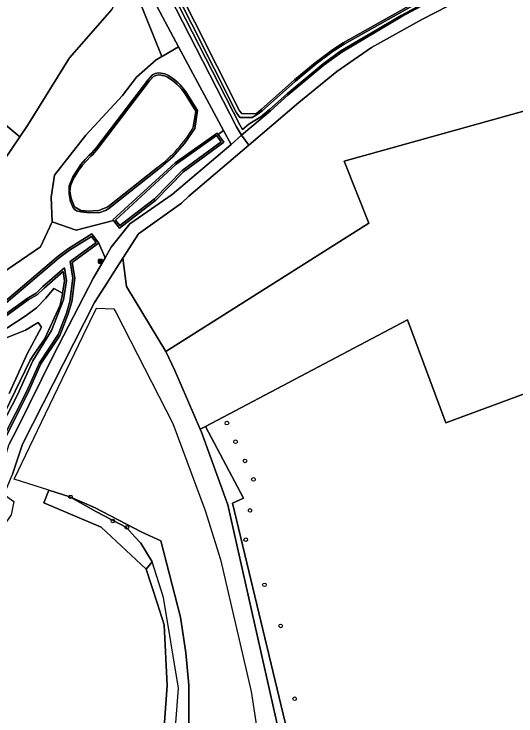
# Model space of a CAD drawing. Extents: x 162396 to 163643, y 386452 to 387406.
# Drawn here: x 163086.2 to 163222.4, y 387046.4 to 387236.8 of the extents above; entities that cross this region are included whole.
import ezdxf

# ---------------------------------------------------------------- set-up
doc = ezdxf.new("R2010")
doc.units = 0
for name, color, linetype in [('IMGEO_Bank', 7, 'Continuous'), ('IMGEO_Boom', 7, 'Continuous'), ('IMGEO_Bouwland', 7, 'Continuous'), ('IMGEO_Grasland_agrarisch', 7, 'Continuous'), ('IMGEO_Grasland_overig', 7, 'Continuous'), ('IMGEO_Groenvoorziening', 7, 'Continuous'), ('IMGEO_Hek', 7, 'Continuous'), ('IMGEO_Loofbos', 7, 'Continuous'), ('IMGEO_Meer_plas_ven_vijver', 7, 'Continuous'), ('IMGEO_Oever', 7, 'Continuous'), ('IMGEO_Waterloop', 7, 'Continuous')]:
    doc.layers.add(name, color=color, linetype=linetype)

msp = doc.modelspace()

# ---------------------------------------------------------------- linework, layer by layer
at = {"layer": 'IMGEO_Bank'}
for p, q in [((163109.05, 387169.31), (163109.05, 387170.16)), ((163109.05, 387170.16), (163109.05, 387169.31)), ((163109.13, 387170.24), (163109.97, 387170.24)), ((163109.97, 387170.24), (163109.13, 387170.24)), ((163109.98, 387169.24), (163109.14, 387169.24)), ((163109.14, 387169.24), (163109.98, 387169.24)), ((163109.36, 387169.75), (163109.36, 387169.85)), ((163109.75, 387169.64), (163109.36, 387169.64)), ((163109.4, 387169.85), (163109.4, 387169.75)), ((163109.69, 387169.86), (163109.41, 387169.86)), ((163109.41, 387169.74), (163109.69, 387169.74)), ((163109.7, 387169.75), (163109.7, 387169.85)), ((163109.74, 387169.85), (163109.74, 387169.75)), ((163110.05, 387170.17), (163110.05, 387169.32)), ((163110.05, 387169.32), (163110.05, 387170.17))]:
    msp.add_line(p, q, dxfattribs=at)
for points in [[(163109.3, 387169.64), (163109.16, 387169.64), (163109.27, 387169.74), (163109.35, 387169.74)], [(163109.35, 387169.86), (163109.27, 387169.86), (163109.27, 387170.02), (163109.83, 387170.02), (163109.83, 387169.86), (163109.75, 387169.86)], [(163109.35, 387169.63), (163109.35, 387169.42), (163109.31, 387169.42), (163109.31, 387169.63)], [(163109.75, 387169.74), (163109.83, 387169.74), (163109.94, 387169.64), (163109.81, 387169.64)], [(163109.8, 387169.63), (163109.8, 387169.42), (163109.76, 387169.42), (163109.76, 387169.63)]]:
    msp.add_lwpolyline(points, dxfattribs=at)
for centre, radius, start, end in [((163109.13, 387170.16), 0.0779, 92.4484, 184.2845), ((163109.13, 387170.16), 0.0779, 92.4484, 184.2845), ((163109.13, 387169.32), 0.0779, 182.4484, 274.2845), ((163109.13, 387169.32), 0.0779, 182.4484, 274.2845), ((163109.3, 387169.63), 0.00671, 2.8957, 87.1043), ((163109.35, 387169.85), 0.00671, 2.8957, 87.1043), ((163109.35, 387169.75), 0.00671, 272.8957, 357.1043), ((163109.36, 387169.63), 0.00671, 92.8957, 177.1043), ((163109.41, 387169.85), 0.00671, 92.8957, 177.1043), ((163109.41, 387169.75), 0.00671, 182.8957, 267.1043), ((163109.69, 387169.85), 0.00671, 2.8957, 87.1043), ((163109.69, 387169.75), 0.00671, 272.8957, 357.1043), ((163109.75, 387169.85), 0.00671, 92.8957, 177.1043), ((163109.75, 387169.75), 0.00671, 182.8957, 267.1043), ((163109.75, 387169.63), 0.00671, 2.8957, 87.1043), ((163109.81, 387169.63), 0.00671, 92.8957, 177.1043), ((163109.97, 387170.16), 0.0779, 2.4484, 94.2845), ((163109.97, 387170.16), 0.0779, 2.4484, 94.2845), ((163109.97, 387169.32), 0.0779, 272.4484, 4.2845), ((163109.97, 387169.32), 0.0779, 272.4484, 4.2845)]:
    msp.add_arc(centre, radius, start, end, dxfattribs=at)
at = {"layer": 'IMGEO_Boom'}
for centre in [(163143.95, 387125.84), (163146.29, 387120.78), (163148.86, 387115.57), (163151.15, 387110.55), (163101.46, 387105.84), (163150.22, 387102.14), (163112.98, 387099.29), (163116.79, 387097.53), (163149.06, 387094.21), (163154.14, 387081.96), (163158.54, 387070.83), (163162.35, 387051.05)]:
    msp.add_circle(centre, 0.489, dxfattribs=at)
at = {"layer": 'IMGEO_Bouwland'}
msp.add_lwpolyline([(163084.85, 387133.86), (163089.75, 387144.61), (163093.61, 387151.88), (163092.69, 387153.1), (163089.29, 387151.06), (163079.68, 387147.21)], dxfattribs=at)
at = {"layer": 'IMGEO_Grasland_agrarisch'}
for points in [[(163158.89, 387038.58), (163144.21, 387103.69), (163137.07, 387123.4), (163136.73, 387124.18), (163129.85, 387140.08), (163127.39, 387145.22), (163116.66, 387162.86), (163115.69, 387170.56), (163113.26, 387166.76), (163111.44, 387163.91), (163108.01, 387158.54), (163088.48, 387120.09), (163085.7, 387112.02), (163085.25, 387110.95), (163083.71, 387107.27), (163083.25, 387106.66), (163086.14, 387104.61), (163085.35, 387100.97), (163080.43, 387093.89), (163072.3, 387076.74), (163068.79, 387066.95), (163064.02, 387052.42), (163061.17, 387042.86)], [(163125.91, 387029.8), (163127.74, 387054.66), (163126.88, 387071.1), (163124.98, 387077.06), (163122.06, 387086.22), (163109.8, 387097.57), (163094.22, 387104.2), (163095.57, 387107.67), (163101.34, 387105.84), (163107.97, 387102.93), (163120.88, 387096.23), (163126.02, 387093.89), (163131.35, 387073.21), (163132.76, 387063.52), (163133.62, 387054.72), (163133.62, 387049.5), (163133.62, 387043.54)]]:
    msp.add_lwpolyline(points, dxfattribs=at)
at = {"layer": 'IMGEO_Grasland_overig'}
msp.add_lwpolyline([(163267.27, 387277.12), (163267.28, 387275.86), (163265.32, 387275.46), (163238.52, 387259.18), (163234.21, 387257.16), (163223.88, 387253.31), (163206.15, 387244.05), (163191.43, 387236.1), (163175.12, 387226.5), (163170.31, 387222.98), (163160.59, 387214.89), (163155.76, 387210.58), (163147.94, 387203.91), (163149.89, 387201.24), (163163.45, 387212.76), (163173.78, 387221.25), (163183.19, 387227.71), (163196.89, 387235.33), (163214.51, 387244.47), (163236.07, 387255.12), (163268.92, 387272.81), (163268.31, 387277.27)], close=True, dxfattribs=at)
for points in [[(163097.9, 387274.26), (163101.14, 387269.97), (163112.21, 387261.16), (163115.37, 387255.86), (163116.68, 387253.66), (163120.57, 387247.13), (163130.85, 387227.95), (163143.06, 387205.17), (163145.06, 387201.44), (163147.94, 387203.91), (163146.53, 387206.21), (163117.43, 387263.12), (163115.35, 387262.47), (163109.94, 387267.98)], [(163112.71, 387238.03), (163101.23, 387224.91), (163089.82, 387206.56), (163087.72, 387203.49), (163081.04, 387193.72), (163076.39, 387186.65), (163063.21, 387169.36), (163065.43, 387168.55), (163067.23, 387167.9), (163067.39, 387167.82), (163069.22, 387165.78), (163072.91, 387159.73), (163093.32, 387173.63), (163096.51, 387180.45), (163096.21, 387187.13), (163097.1, 387193.08), (163105.67, 387203.91), (163115.6, 387214.66), (163119.36, 387219.68), (163124.7, 387224.36), (163126.3, 387225.3), (163115.11, 387252.95)], [(163085.7, 387112.02), (163088.48, 387120.09), (163108.01, 387158.54), (163111.44, 387163.91), (163113.26, 387166.76), (163115.69, 387170.56), (163119.93, 387177.21), (163131.63, 387185.49), (163133.59, 387187.39), (163149.89, 387201.24), (163147.94, 387203.91), (163145.06, 387201.44), (163129.13, 387187.85), (163117.55, 387179.85), (163112.54, 387173.54), (163110.9, 387170.71), (163107.72, 387165.22), (163096.91, 387144.23), (163087.05, 387124.26), (163084.85, 387120.12)]]:
    msp.add_lwpolyline(points, dxfattribs=at)
at = {"layer": 'IMGEO_Groenvoorziening'}
msp.add_lwpolyline([(163096.91, 387144.23), (163107.72, 387165.22), (163110.9, 387170.71), (163109.17, 387174.69), (163108.72, 387174.36), (163101.97, 387169.41), (163102.67, 387165.15), (163101.82, 387158.74), (163100.85, 387155.52), (163098.62, 387149.64), (163093.47, 387141.93), (163090.03, 387134.13), (163084.04, 387122.3), (163080.54, 387114.42), (163080.34, 387112.45), (163080.51, 387111.15), (163076.87, 387103.68), (163077.61, 387104.77), (163080.18, 387108.12), (163082.55, 387112.79), (163084.85, 387120.12), (163087.05, 387124.26)], close=True, dxfattribs=at)
at = {"layer": 'IMGEO_Hek'}
for points in [[(163104.96, 387149.64), (163108.52, 387157.02), (163113.27, 387156.86), (163113.93, 387155.77), (163129.29, 387125.73), (163138.05, 387102.13), (163142.24, 387088.84), (163150.52, 387053.04), (163152.02, 387043.63), (163151.96, 387035.99), (163151.55, 387030.77), (163150.26, 387026.22), (163144.26, 386996.54), (163141.14, 386985.05), (163140.03, 386979.45), (163139.22, 386968.72)], [(163086.18, 387110.65), (163094.7, 387128.35), (163104.96, 387149.64)], [(163126.71, 387016.07), (163129.18, 387032.79), (163130.81, 387053.97), (163126.72, 387078.55), (163123.62, 387088.17), (163120.58, 387093.22), (163118.96, 387095.01), (163116.66, 387097.53), (163108.58, 387101.76), (163101.34, 387105.84), (163086.18, 387110.65)]]:
    msp.add_lwpolyline(points, dxfattribs=at)
at = {"layer": 'IMGEO_Loofbos'}
for points in [[(163119.26, 387290.8), (163116.88, 387279.46), (163117.13, 387270.63), (163147.39, 387210.58), (163147.99, 387209.78), (163151.87, 387209.77), (163153.28, 387210.88), (163162.34, 387218.92), (163167.93, 387223.6), (163172.6, 387227.09), (163175.53, 387229.01), (163212.82, 387250), (163192.54, 387330.91), (163191.67, 387330.56), (163168.89, 387324.04), (163163.42, 387323.22), (163149.34, 387319.4), (163136.49, 387316.2)], [(163269.01, 387222.88), (163175.77, 387196.9), (163182.49, 387180.09), (163127.39, 387145.22), (163129.85, 387140.08), (163136.73, 387124.18), (163138.16, 387124.93), (163192.95, 387153.89), (163203.42, 387125.93), (163283.62, 387155.58)], [(163081.04, 387193.72), (163087.72, 387203.49), (163081.07, 387209.03)], [(163083.07, 387158.28), (163098.14, 387171.09), (163100.98, 387173.16), (163107.28, 387177.15), (163109.17, 387174.69), (163110.9, 387170.71), (163112.54, 387173.54), (163117.55, 387179.85), (163129.13, 387187.85), (163145.06, 387201.44), (163143.06, 387205.17), (163141.57, 387204.11), (163143.07, 387202.05), (163132.12, 387193.97), (163124.64, 387186.32), (163114.8, 387178.7), (163113.13, 387180.75), (163103.01, 387178.17), (163096.51, 387180.45), (163093.32, 387173.63), (163072.91, 387159.73)], [(163080.82, 387123.1), (163090.51, 387142.95), (163091.56, 387144.46), (163094.43, 387148.6), (163098.72, 387157.82), (163099.29, 387160.77), (163099.33, 387161.05), (163096.92, 387162.39), (163094.81, 387159.76), (163092.26, 387157.14), (163089.47, 387155.04), (163063.89, 387138.42)], [(163283.62, 387155.58), (163203.42, 387125.93), (163192.95, 387153.89), (163138.16, 387124.93), (163148.43, 387105.5), (163145.48, 387104.16), (163164.19, 387026.13), (163153.53, 386992.91), (163159.36, 386974.55), (163172.57, 386942.26), (163163.12, 386938.5), (163165.98, 386928.5), (163176.25, 386933.89), (163199.94, 386945.1), (163226.08, 386957.14)], [(163079.68, 387147.21), (163089.29, 387151.06), (163092.69, 387153.1), (163093.61, 387151.88), (163089.75, 387144.61), (163084.85, 387133.86)], [(163164.19, 387026.13), (163145.48, 387104.16), (163148.43, 387105.5), (163138.16, 387124.93), (163136.73, 387124.18), (163137.07, 387123.4), (163144.21, 387103.69), (163158.89, 387038.58)], [(163133.62, 387043.54), (163133.62, 387049.5), (163133.62, 387054.72), (163132.76, 387063.52), (163131.35, 387073.21), (163126.02, 387093.89), (163120.88, 387096.23), (163107.97, 387102.93), (163101.34, 387105.84), (163108.58, 387101.76), (163116.66, 387097.53), (163118.96, 387095.01), (163120.58, 387093.22), (163123.62, 387088.17), (163122.06, 387086.22), (163124.98, 387077.06), (163126.88, 387071.1), (163127.74, 387054.66), (163125.91, 387029.8)]]:
    msp.add_lwpolyline(points, dxfattribs=at)
for points in [[(163115.69, 387170.56), (163116.66, 387162.86), (163127.39, 387145.22), (163182.49, 387180.09), (163175.77, 387196.9), (163269.01, 387222.88), (163275.48, 387226.43), (163278.58, 387227.84), (163278.3, 387229.99), (163276.35, 387244.93), (163272.41, 387264.04), (163268.92, 387272.81), (163236.07, 387255.12), (163214.51, 387244.47), (163196.89, 387235.33), (163183.19, 387227.71), (163173.78, 387221.25), (163163.45, 387212.76), (163149.89, 387201.24), (163133.59, 387187.39), (163131.63, 387185.49), (163119.93, 387177.21)], [(163077.11, 387262.5), (163054.9, 387233.98), (163056.32, 387232.96), (163058.03, 387231.33), (163058.6, 387229.55), (163082.38, 387210.63), (163081.07, 387209.03), (163087.72, 387203.49), (163089.82, 387206.56), (163101.23, 387224.91), (163112.71, 387238.03), (163113.79, 387240.15), (163112.36, 387243.03), (163108.05, 387245.98), (163105.78, 387242.74), (163107.23, 387241.5), (163105.59, 387239.63), (163078.71, 387260.6), (163078.97, 387260.95)], [(163120.57, 387247.13), (163116.68, 387253.66), (163115.11, 387252.95), (163126.3, 387225.3), (163126.64, 387225.5), (163130.85, 387227.95)], [(163130.85, 387227.95), (163126.64, 387225.5), (163126.3, 387225.3), (163124.7, 387224.36), (163119.36, 387219.68), (163115.6, 387214.66), (163105.67, 387203.91), (163097.1, 387193.08), (163096.21, 387187.13), (163096.51, 387180.45), (163103.01, 387178.17), (163113.13, 387180.75), (163112.98, 387180.94), (163129.88, 387196.46), (163141.28, 387204.51), (163141.57, 387204.11), (163143.06, 387205.17)], [(163132.08, 387216.62), (163132.82, 387215.7), (163135.99, 387210.6), (163135.27, 387205.79), (163132.43, 387201.67), (163129.14, 387198.01), (163125.43, 387194.82), (163111.89, 387184.05), (163110.95, 387183.55), (163109.43, 387182.94), (163106.77, 387182.91), (163104.33, 387183.16), (163103.15, 387183.41), (163102.33, 387184.02), (163101.49, 387185.99), (163101.14, 387188.07), (163101.14, 387190.22), (163102.13, 387192.6), (163104.27, 387195.99), (163105.43, 387197.32), (163106.56, 387198.49), (163107.26, 387199.15), (163108.51, 387200.61), (163122.48, 387218.87), (163123.74, 387220.27), (163124.43, 387220.63), (163125.44, 387220.86), (163127.14, 387220.58), (163128.05, 387220.1), (163129.41, 387219.23), (163130.7, 387218.17), (163130.71, 387218.15), (163130.72, 387218.14), (163130.73, 387218.12), (163130.74, 387218.1), (163130.77, 387218.06), (163130.78, 387218.03), (163131.27, 387217.56)], [(163094.81, 387159.76), (163096.92, 387162.39), (163099.33, 387161.05), (163099.89, 387164.4), (163099.53, 387166.98), (163094.32, 387162.48), (163092.45, 387160.66), (163089.97, 387159.23), (163073.3, 387147.19), (163071.66, 387146.2), (163055.61, 387133.27), (163046.8, 387125.98), (163044.65, 387125.11), (163044.09, 387124.88), (163044.84, 387122.56), (163063.89, 387138.42), (163089.47, 387155.04), (163092.26, 387157.14)], [(163095.57, 387107.67), (163094.22, 387104.2), (163109.8, 387097.57), (163122.06, 387086.22), (163123.62, 387088.17), (163120.58, 387093.22), (163118.96, 387095.01), (163116.66, 387097.53), (163108.58, 387101.76), (163101.34, 387105.84)]]:
    msp.add_lwpolyline(points, close=True, dxfattribs=at)
at = {"layer": 'IMGEO_Meer_plas_ven_vijver'}
msp.add_lwpolyline([(163134.8, 387205.98), (163135.47, 387210.49), (163132.41, 387215.41), (163131.69, 387216.3), (163130.9, 387217.22), (163130.34, 387217.79), (163129.11, 387218.83), (163127.8, 387219.66), (163126.98, 387220.06), (163125.45, 387220.35), (163124.61, 387220.16), (163124.05, 387219.87), (163122.87, 387218.55), (163108.9, 387200.3), (163107.62, 387198.8), (163106.91, 387198.14), (163105.8, 387196.98), (163104.67, 387195.69), (163104.26, 387195.16), (163103.78, 387194.53), (163102.64, 387192.77), (163102.09, 387191.75), (163101.49, 387190.23), (163101.3, 387188.82), (163101.58, 387187.11), (163101.81, 387186.29), (163102.57, 387184.48), (163104.25, 387183.54), (163106.49, 387183.34), (163107.65, 387183.38), (163109.21, 387183.5), (163111.64, 387184.49), (163125.11, 387195.21)], dxfattribs=at)
msp.add_arc((163102.27, 387225.48), 37.93, 307.0407, 329.0501, dxfattribs=at)
at = {"layer": 'IMGEO_Oever'}
for points in [[(163223.05, 387255.02), (163218.43, 387253.03), (163212.82, 387250), (163175.53, 387229.01), (163172.6, 387227.09), (163167.93, 387223.6), (163162.34, 387218.92), (163153.28, 387210.88), (163151.87, 387209.77), (163147.99, 387209.78), (163147.39, 387210.58), (163117.13, 387270.63), (163116.88, 387279.46)], [(163111.7, 387272), (163113.46, 387270.88), (163117.43, 387263.12), (163146.53, 387206.21), (163147.94, 387203.91), (163155.76, 387210.58), (163160.59, 387214.89), (163170.31, 387222.98), (163175.12, 387226.5), (163191.43, 387236.1), (163206.15, 387244.05), (163223.88, 387253.31)], [(163205.96, 387244.41), (163191.24, 387236.45), (163174.9, 387226.83), (163170.06, 387223.29), (163160.33, 387215.2), (163155.5, 387210.89), (163153.16, 387208.89), (163149.93, 387206.94), (163148.19, 387205.45), (163147.42, 387206.71), (163114.24, 387271.58)], [(163116.12, 387270.38), (163146.52, 387210.04), (163147.48, 387208.76), (163150.81, 387208.76), (163152.45, 387209.72), (163153.54, 387210.58), (163162.61, 387218.62), (163168.18, 387223.29), (163172.83, 387226.76), (163175.74, 387228.67), (163213.02, 387249.65)], [(163102.57, 387184.48), (163101.81, 387186.29), (163101.58, 387187.11), (163101.3, 387188.82), (163101.49, 387190.23), (163102.09, 387191.75), (163102.64, 387192.77), (163103.78, 387194.53), (163104.26, 387195.16), (163104.67, 387195.69), (163105.8, 387196.98), (163106.91, 387198.14), (163107.62, 387198.8), (163108.9, 387200.3), (163122.87, 387218.55), (163124.05, 387219.87), (163124.61, 387220.16), (163125.45, 387220.35), (163126.98, 387220.06), (163127.8, 387219.66), (163129.11, 387218.83), (163130.34, 387217.79), (163130.9, 387217.22), (163131.69, 387216.3), (163132.41, 387215.41), (163135.47, 387210.49), (163134.8, 387205.98)], [(163125.11, 387195.21), (163111.64, 387184.49), (163109.21, 387183.5), (163107.65, 387183.38), (163106.49, 387183.34), (163104.25, 387183.54), (163102.57, 387184.48)], [(163084.04, 387122.3), (163090.03, 387134.13), (163093.47, 387141.93), (163098.62, 387149.64), (163100.85, 387155.52), (163101.82, 387158.74), (163102.67, 387165.15), (163101.97, 387169.41), (163108.72, 387174.36), (163109.17, 387174.69), (163107.28, 387177.15), (163100.98, 387173.16), (163098.14, 387171.09), (163083.07, 387158.28)], [(163083.38, 387157.89), (163098.45, 387170.7), (163101.26, 387172.75), (163107.17, 387176.48), (163108.46, 387174.79), (163101.43, 387169.63), (163102.16, 387165.14), (163101.33, 387158.84), (163100.37, 387155.68), (163098.17, 387149.87), (163093.03, 387142.17), (163089.58, 387134.34), (163083.58, 387122.52)], [(163081.3, 387122.44), (163087.07, 387133.46), (163091.23, 387142.69), (163096.37, 387150.91), (163099.58, 387159.3), (163100.4, 387164.39), (163099.9, 387167.95), (163093.98, 387162.85), (163092.15, 387161.06), (163089.7, 387159.66), (163073.02, 387147.61)], [(163073.3, 387147.19), (163089.97, 387159.23), (163092.45, 387160.66), (163094.32, 387162.48), (163099.53, 387166.98), (163099.89, 387164.4), (163099.33, 387161.05), (163099.29, 387160.77), (163098.72, 387157.82), (163094.43, 387148.6), (163091.56, 387144.46), (163090.51, 387142.95), (163080.82, 387123.1)]]:
    msp.add_lwpolyline(points, dxfattribs=at)
for points in [[(163111.89, 387184.05), (163125.43, 387194.82), (163129.14, 387198.01), (163132.43, 387201.67), (163135.27, 387205.79), (163135.99, 387210.6), (163132.82, 387215.7), (163132.08, 387216.62), (163131.27, 387217.56), (163130.78, 387218.03), (163130.77, 387218.06), (163130.74, 387218.1), (163130.73, 387218.12), (163130.72, 387218.14), (163130.71, 387218.15), (163130.7, 387218.17), (163129.41, 387219.23), (163128.05, 387220.1), (163127.14, 387220.58), (163125.44, 387220.86), (163124.43, 387220.63), (163123.74, 387220.27), (163122.48, 387218.87), (163108.51, 387200.61), (163107.26, 387199.15), (163106.56, 387198.49), (163105.43, 387197.32), (163104.27, 387195.99), (163102.13, 387192.6), (163101.14, 387190.22), (163101.14, 387188.07), (163101.49, 387185.99), (163102.33, 387184.02), (163103.15, 387183.41), (163104.33, 387183.16), (163106.77, 387182.91), (163109.43, 387182.94), (163110.95, 387183.55)], [(163141.57, 387204.11), (163141.28, 387204.51), (163129.88, 387196.46), (163112.98, 387180.94), (163113.13, 387180.75), (163114.8, 387178.7), (163124.64, 387186.32), (163132.12, 387193.97), (163143.07, 387202.05)], [(163124.3, 387186.7), (163114.88, 387179.4), (163113.67, 387180.89), (163130.2, 387196.07), (163141.16, 387203.82), (163142.37, 387202.16), (163131.79, 387194.35)]]:
    msp.add_lwpolyline(points, close=True, dxfattribs=at)
msp.add_arc((163102.27, 387225.48), 37.93, 307.0407, 329.0501, dxfattribs=at)
at = {"layer": 'IMGEO_Waterloop'}
for points in [[(163114.24, 387271.58), (163147.42, 387206.71), (163148.19, 387205.45), (163149.93, 387206.94), (163153.16, 387208.89), (163155.5, 387210.89), (163160.33, 387215.2), (163170.06, 387223.29), (163174.9, 387226.83), (163191.24, 387236.45), (163205.96, 387244.41)], [(163213.02, 387249.65), (163175.74, 387228.67), (163172.83, 387226.76), (163168.18, 387223.29), (163162.61, 387218.62), (163153.54, 387210.58), (163152.45, 387209.72), (163150.81, 387208.76), (163147.48, 387208.76), (163146.52, 387210.04), (163116.12, 387270.38)], [(163083.58, 387122.52), (163089.58, 387134.34), (163093.03, 387142.17), (163098.17, 387149.87), (163100.37, 387155.68), (163101.33, 387158.84), (163102.16, 387165.14), (163101.43, 387169.63), (163108.46, 387174.79), (163107.17, 387176.48), (163101.26, 387172.75), (163098.45, 387170.7), (163083.38, 387157.89)], [(163073.02, 387147.61), (163089.7, 387159.66), (163092.15, 387161.06), (163093.98, 387162.85), (163099.9, 387167.95), (163100.4, 387164.39), (163099.58, 387159.3), (163096.37, 387150.91), (163091.23, 387142.69), (163087.07, 387133.46), (163081.3, 387122.44)]]:
    msp.add_lwpolyline(points, dxfattribs=at)
msp.add_lwpolyline([(163131.79, 387194.35), (163142.37, 387202.16), (163141.16, 387203.82), (163130.2, 387196.07), (163113.67, 387180.89), (163114.88, 387179.4), (163124.3, 387186.7)], close=True, dxfattribs=at)

doc.saveas('drawing.dxf')
